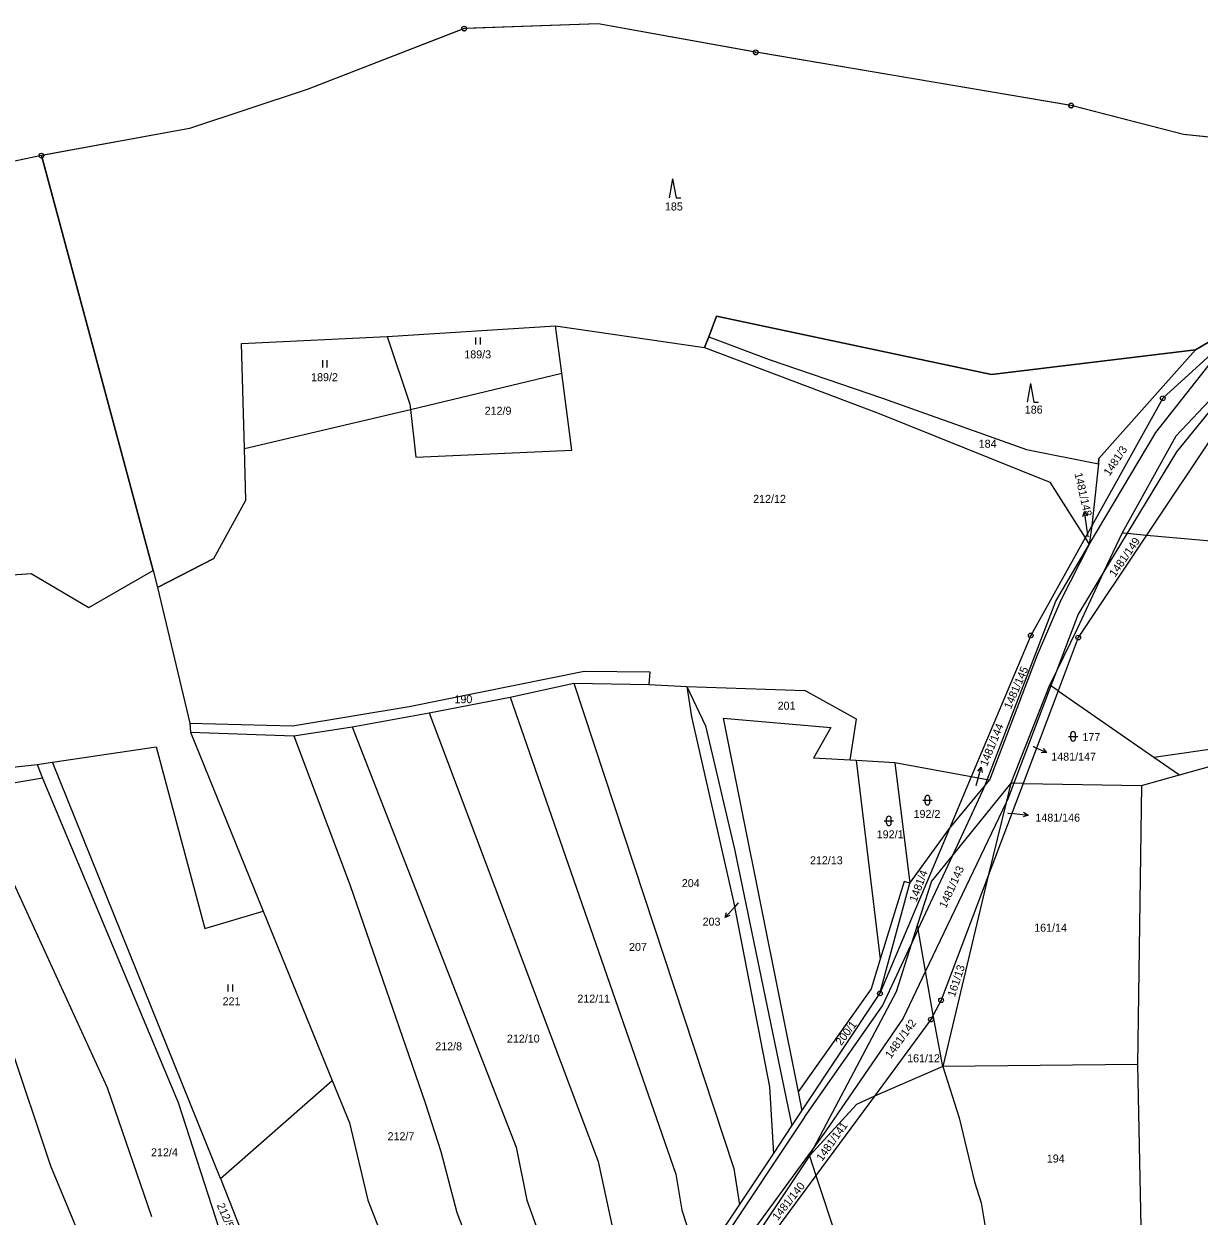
# Model space of a CAD drawing. Extents: x -760642 to -757221, y -1092371 to -1088855.
# Drawn here: x -758595.9 to -758346.2, y -1089386.3 to -1089133.1 of the extents above; entities that cross this region are included whole.
import ezdxf

# ---------------------------------------------------------------- set-up
doc = ezdxf.new("R2010")
doc.units = 0
for name, color, linetype in [('Vrstva 1', 7, 'Continuous'), ('Vrstva 13', 7, 'Continuous'), ('Vrstva 16', 7, 'Continuous'), ('Vrstva 18', 7, 'Continuous'), ('Vrstva 24', 7, 'Continuous'), ('Vrstva 25', 7, 'Continuous'), ('Vrstva 30', 7, 'Continuous'), ('Vrstva 4', 7, 'Continuous')]:
    doc.layers.add(name, color=color, linetype=linetype)

msp = doc.modelspace()

# ---------------------------------------------------------------- linework, layer by layer
at = {"layer": 'Vrstva 1'}
for p, q in [((-758568.43, -1089249.17), (-758592.14, -1089161.06)), ((-758448.76, -1089195.17), (-758450.36, -1089199.52)), ((-758448.76, -1089195.17), (-758390.33, -1089207.55)), ((-758334.92, -1089195.2), (-758353.94, -1089212.58)), ((-758334.92, -1089195.2), (-758347.02, -1089202.33)), ((-758518.67, -1089199.48), (-758482.93, -1089197.19)), ((-758482.93, -1089197.19), (-758451.29, -1089201.78)), ((-758481.6, -1089207.23), (-758482.93, -1089197.19)), ((-758549.63, -1089200.95), (-758518.67, -1089199.48)), ((-758518.67, -1089199.48), (-758513.85, -1089213.85)), ((-758450.36, -1089199.52), (-758451.29, -1089201.78)), ((-758450.36, -1089199.52), (-758437.54, -1089204.38)), ((-758548.97, -1089223.27), (-758549.63, -1089200.95)), ((-758451.29, -1089201.78), (-758414.17, -1089215.82)), ((-758390.33, -1089207.55), (-758347.02, -1089202.33)), ((-758347.02, -1089202.33), (-758367.5, -1089225.41)), ((-758437.54, -1089204.38), (-758413.45, -1089212.54)), ((-758513.73, -1089214.95), (-758481.6, -1089207.23)), ((-758479.44, -1089223.59), (-758481.6, -1089207.23)), ((-758413.45, -1089212.54), (-758382.91, -1089223.44)), ((-758353.94, -1089212.58), (-758369.02, -1089239.67)), ((-758342.91, -1089211.84), (-758351.13, -1089220.61)), ((-758548.97, -1089223.27), (-758513.73, -1089214.95)), ((-758513.85, -1089213.85), (-758513.73, -1089214.95)), ((-758513.73, -1089214.95), (-758512.6, -1089225.13)), ((-758414.17, -1089215.82), (-758377.96, -1089230.42)), ((-758351.13, -1089220.61), (-758362.58, -1089241.17)), ((-758342.31, -1089219.07), (-758357.37, -1089241.64)), ((-758548.71, -1089234.2), (-758548.97, -1089223.27)), ((-758512.6, -1089225.13), (-758479.44, -1089223.59)), ((-758382.91, -1089223.44), (-758367.62, -1089226.5)), ((-758367.5, -1089225.41), (-758367.62, -1089226.5)), ((-758367.62, -1089226.5), (-758369.02, -1089239.67)), ((-758377.96, -1089230.42), (-758370.45, -1089242.24)), ((-758555.5, -1089246.63), (-758548.71, -1089234.2)), ((-758369.02, -1089239.67), (-758370.45, -1089242.24)), ((-758369.02, -1089239.67), (-758369.56, -1089243.67)), ((-758370.45, -1089242.24), (-758381.98, -1089262.95)), ((-758357.37, -1089241.64), (-758371.89, -1089263.41)), ((-758370.45, -1089242.24), (-758369.56, -1089243.67)), ((-758362.58, -1089241.17), (-758366.51, -1089249.54)), ((-758362.58, -1089241.17), (-758361.49, -1089241.27)), ((-758361.49, -1089241.27), (-758357.37, -1089241.64)), ((-758357.37, -1089241.64), (-758337.94, -1089243.41)), ((-758369.56, -1089243.67), (-758375.59, -1089255.45)), ((-758555.5, -1089246.63), (-758567.51, -1089252.75)), ((-758644.74, -1089253.34), (-758594.33, -1089249.82)), ((-758594.33, -1089249.82), (-758582.08, -1089257.06)), ((-758582.08, -1089257.06), (-758568.43, -1089249.17)), ((-758568.43, -1089249.17), (-758567.51, -1089252.75)), ((-758366.51, -1089249.54), (-758372.08, -1089261.38)), ((-758567.51, -1089252.75), (-758560.6, -1089281.61)), ((-758375.59, -1089255.45), (-758380.62, -1089267.17)), ((-758381.98, -1089262.95), (-758394.63, -1089292.98)), ((-758372.08, -1089261.38), (-758376.52, -1089270.53)), ((-758371.89, -1089263.41), (-758376.18, -1089274.75)), ((-758380.62, -1089267.17), (-758390.74, -1089293.69)), ((-758514, -1089278.04), (-758476.86, -1089270.56)), ((-758476.86, -1089270.56), (-758462.9, -1089270.72)), ((-758462.9, -1089270.72), (-758463.08, -1089273.41)), ((-758376.52, -1089270.53), (-758377.97, -1089273.52)), ((-758492.56, -1089276.08), (-758479.05, -1089273.13)), ((-758479.05, -1089273.13), (-758445.08, -1089376.2)), ((-758479.05, -1089273.13), (-758463.08, -1089273.41)), ((-758463.08, -1089273.41), (-758455.03, -1089273.77)), ((-758455.03, -1089273.77), (-758451.05, -1089282.15)), ((-758455.03, -1089273.77), (-758454.06, -1089280.26)), ((-758455.03, -1089273.77), (-758430, -1089274.67)), ((-758377.97, -1089273.52), (-758386.22, -1089294.34)), ((-758377.72, -1089273.69), (-758377.97, -1089273.52)), ((-758376.18, -1089274.75), (-758377.72, -1089273.69)), ((-758509.78, -1089279.39), (-758492.56, -1089276.08)), ((-758492.56, -1089276.08), (-758457.37, -1089377.4)), ((-758419, -1089280.76), (-758430, -1089274.67)), ((-758376.18, -1089274.75), (-758383.6, -1089294.39)), ((-758376.18, -1089274.75), (-758355.84, -1089288.82)), ((-758538.79, -1089282.13), (-758514, -1089278.04)), ((-758526.12, -1089282.36), (-758509.78, -1089279.39)), ((-758509.78, -1089279.39), (-758473.85, -1089374.71)), ((-758454.06, -1089280.26), (-758445.13, -1089319.43)), ((-758447.32, -1089280.52), (-758424.44, -1089282.53)), ((-758447.32, -1089280.52), (-758431.4, -1089359.9)), ((-758420.33, -1089289.47), (-758419, -1089280.76)), ((-758560.6, -1089281.61), (-758560.5, -1089283.53)), ((-758560.6, -1089281.61), (-758538.79, -1089282.13)), ((-758560.5, -1089283.53), (-758545.01, -1089321.55)), ((-758560.5, -1089283.53), (-758538.51, -1089284.28)), ((-758538.51, -1089284.28), (-758526.12, -1089282.36)), ((-758526.12, -1089282.36), (-758491.3, -1089371.65)), ((-758451.05, -1089282.15), (-758444.88, -1089308.38)), ((-758424.44, -1089282.53), (-758428.14, -1089289.01)), ((-758538.51, -1089284.28), (-758526.58, -1089316.08)), ((-758355.84, -1089288.82), (-758331.34, -1089285.31)), ((-758589.76, -1089289.9), (-758567.78, -1089286.61)), ((-758567.78, -1089286.61), (-758557.4, -1089325.19)), ((-758420.33, -1089289.47), (-758428.14, -1089289.01)), ((-758355.84, -1089288.82), (-758350.4, -1089292.58)), ((-758608.87, -1089292.02), (-758593.08, -1089290.4)), ((-758593.08, -1089290.4), (-758589.76, -1089289.9)), ((-758593.08, -1089290.4), (-758591.9, -1089293.25)), ((-758554.11, -1089378.26), (-758589.76, -1089289.9)), ((-758419.05, -1089289.54), (-758420.33, -1089289.47)), ((-758410.88, -1089290.02), (-758419.05, -1089289.54)), ((-758419.05, -1089289.54), (-758413.95, -1089331.69)), ((-758410.88, -1089290.02), (-758407.67, -1089315.55)), ((-758394.63, -1089292.98), (-758410.88, -1089290.02)), ((-758350.4, -1089292.58), (-758342.75, -1089290.44)), ((-758591.9, -1089293.25), (-758607.09, -1089295.84)), ((-758591.9, -1089293.25), (-758563.12, -1089362.15)), ((-758394.63, -1089292.98), (-758399.27, -1089303.99)), ((-758391.25, -1089293.6), (-758394.63, -1089292.98)), ((-758391.75, -1089294.91), (-758390.74, -1089293.69)), ((-758390.74, -1089293.69), (-758391.25, -1089293.6)), ((-758358.48, -1089294.83), (-758350.4, -1089292.58)), ((-758578.14, -1089359.07), (-758607.09, -1089295.84)), ((-758399.27, -1089303.99), (-758391.75, -1089294.91)), ((-758386.22, -1089294.34), (-758398.47, -1089309.49)), ((-758383.6, -1089294.39), (-758391.02, -1089314.01)), ((-758386.22, -1089294.34), (-758387.22, -1089298.43)), ((-758385.58, -1089294.36), (-758386.22, -1089294.34)), ((-758383.6, -1089294.39), (-758385.58, -1089294.36)), ((-758383.6, -1089294.39), (-758358.48, -1089294.83)), ((-758358.48, -1089294.83), (-758359.33, -1089354.09)), ((-758387.22, -1089298.43), (-758391.02, -1089314.01)), ((-758399.27, -1089303.99), (-758414.02, -1089339)), ((-758407.67, -1089315.55), (-758399.27, -1089303.99)), ((-758444.88, -1089308.38), (-758432.72, -1089367.13)), ((-758398.47, -1089309.49), (-758403.05, -1089315.15)), ((-758391.02, -1089314.01), (-758401.02, -1089340.45)), ((-758391.02, -1089314.01), (-758400.67, -1089354.54)), ((-758526.58, -1089316.08), (-758510.6, -1089362.22)), ((-758414.02, -1089339), (-758407.67, -1089315.55)), ((-758408.85, -1089315.23), (-758413.95, -1089331.69)), ((-758407.67, -1089315.55), (-758408.85, -1089315.23)), ((-758403.05, -1089315.15), (-758406.05, -1089324.38)), ((-758445.13, -1089319.43), (-758437.45, -1089358.79)), ((-758557.4, -1089325.19), (-758545.01, -1089321.55)), ((-758545.01, -1089321.55), (-758530.38, -1089357.46)), ((-758406.05, -1089324.38), (-758407.38, -1089328.58)), ((-758405.88, -1089325.36), (-758406.05, -1089324.38)), ((-758404.32, -1089334.28), (-758405.88, -1089325.36)), ((-758407.38, -1089328.58), (-758410.58, -1089338.65)), ((-758413.95, -1089331.69), (-758415.9, -1089338)), ((-758402.69, -1089343.59), (-758404.32, -1089334.28)), ((-758415.9, -1089338), (-758431.4, -1089359.9)), ((-758430.59, -1089363.92), (-758414.02, -1089339)), ((-758410.58, -1089338.65), (-758428.08, -1089371.7)), ((-758401.02, -1089340.45), (-758402.69, -1089343.59)), ((-758403.19, -1089344.53), (-758415.19, -1089360.79)), ((-758402.69, -1089343.59), (-758403.19, -1089344.53)), ((-758400.67, -1089354.54), (-758402.69, -1089343.59)), ((-758598.93, -1089349.56), (-758590.19, -1089375.63)), ((-758400.67, -1089354.54), (-758415.19, -1089360.79)), ((-758359.33, -1089354.09), (-758400.67, -1089354.54)), ((-758400.67, -1089354.54), (-758397.21, -1089365.4)), ((-758359.33, -1089354.09), (-758358.41, -1089396.08)), ((-758554.11, -1089378.26), (-758530.38, -1089357.46)), ((-758530.38, -1089357.46), (-758526.7, -1089366.5)), ((-758568.7, -1089386.45), (-758578.14, -1089359.07)), ((-758437.45, -1089358.79), (-758436.64, -1089373.03)), ((-758431.4, -1089359.9), (-758430.59, -1089363.92)), ((-758563.12, -1089362.15), (-758554.37, -1089389.06)), ((-758510.6, -1089362.22), (-758507.31, -1089372.59)), ((-758429.01, -1089373.46), (-758419.03, -1089362.55)), ((-758415.19, -1089360.79), (-758427.62, -1089377.64)), ((-758415.19, -1089360.79), (-758419.03, -1089362.55)), ((-758432.72, -1089367.13), (-758430.59, -1089363.92)), ((-758526.7, -1089366.5), (-758522.77, -1089382.88)), ((-758436.64, -1089373.03), (-758432.72, -1089367.13)), ((-758397.21, -1089365.4), (-758393.91, -1089379)), ((-758507.31, -1089372.59), (-758503.87, -1089385.51)), ((-758491.3, -1089371.65), (-758489.06, -1089382.86)), ((-758428.08, -1089371.7), (-758429.01, -1089373.46)), ((-758473.85, -1089374.71), (-758470.55, -1089390.11)), ((-758443.88, -1089383.91), (-758436.64, -1089373.03)), ((-758429.01, -1089373.46), (-758441.78, -1089392.64)), ((-758429.01, -1089373.46), (-758427.62, -1089377.64)), ((-758590.19, -1089375.63), (-758570.75, -1089422.45)), ((-758457.37, -1089377.4), (-758456.12, -1089385.02)), ((-758445.08, -1089376.2), (-758443.88, -1089383.91)), ((-758427.62, -1089377.64), (-758440.72, -1089395.39)), ((-758427.62, -1089377.64), (-758412.86, -1089422.08)), ((-758554.11, -1089378.26), (-758534.62, -1089427.6)), ((-758393.91, -1089379), (-758392.5, -1089383.44)), ((-758522.77, -1089382.88), (-758508.63, -1089419.14)), ((-758489.06, -1089382.86), (-758476.86, -1089416.81)), ((-758456.12, -1089385.02), (-758452.28, -1089396.55)), ((-758452.28, -1089396.55), (-758443.88, -1089383.91)), ((-758392.5, -1089383.44), (-758389.26, -1089403.57)), ((-758503.87, -1089385.51), (-758488.28, -1089426.22))]:
    msp.add_line(p, q, dxfattribs=at)
at = {"layer": 'Vrstva 13'}
for p, q in [((-758502.35, -1089134.07), (-758535.7, -1089147)), ((-758473.91, -1089133.07), (-758502.35, -1089134.07)), ((-758440.41, -1089139.1), (-758473.91, -1089133.07)), ((-758373.42, -1089150.4), (-758440.41, -1089139.1)), ((-758535.7, -1089147), (-758560.67, -1089155.32)), ((-758349.54, -1089156.59), (-758373.42, -1089150.4)), ((-758560.67, -1089155.32), (-758592.14, -1089161.06)), ((-758326.93, -1089158.95), (-758349.54, -1089156.59)), ((-758592.14, -1089161.06), (-758638.18, -1089170.81))]:
    msp.add_line(p, q, dxfattribs=at)
at = {"layer": 'Vrstva 16'}
for p, q in [((-758370.13, -1089239.58), (-758370.535, -1089236.607)), ((-758369.8, -1089242.04), (-758370.13, -1089239.58)), ((-758381.42, -1089286.55), (-758381.34, -1089286.59)), ((-758381.34, -1089286.59), (-758378.619, -1089287.853)), ((-758393.31, -1089293.86), (-758392.512, -1089290.968)), ((-758393.57, -1089294.81), (-758393.31, -1089293.86)), ((-758386.85, -1089300.67), (-758385.53, -1089300.8)), ((-758385.53, -1089300.8), (-758382.545, -1089301.099)), ((-758444.92, -1089320.64), (-758446.91, -1089322.885)), ((-758444.11, -1089319.73), (-758444.92, -1089320.64))]:
    msp.add_line(p, q, dxfattribs=at)
for points in [[(-758370.895, -1089237.666), (-758370.535, -1089236.607), (-758369.905, -1089237.531)], [(-758379.315, -1089286.979), (-758378.619, -1089287.853), (-758379.737, -1089287.886)], [(-758393.26, -1089291.799), (-758392.512, -1089290.968), (-758392.296, -1089292.065)], [(-758383.49, -1089300.502), (-758382.545, -1089301.099), (-758383.59, -1089301.497)], [(-758445.872, -1089322.469), (-758446.91, -1089322.885), (-758446.621, -1089321.805)]]:
    msp.add_lwpolyline(points, dxfattribs=at)
at = {"layer": 'Vrstva 24'}
for centre, radius in [((-758502.35, -1089134.07), 0.5), ((-758502.35, -1089134.07), 0.0327), ((-758440.41, -1089139.1), 0.5), ((-758440.41, -1089139.1), 0.5), ((-758440.41, -1089139.1), 0.0327), ((-758440.41, -1089139.1), 0.0327), ((-758373.42, -1089150.4), 0.5), ((-758373.42, -1089150.4), 0.5), ((-758373.42, -1089150.4), 0.0327), ((-758373.42, -1089150.4), 0.0327), ((-758592.14, -1089161.06), 0.5), ((-758592.14, -1089161.06), 0.0327), ((-758353.94, -1089212.58), 0.5), ((-758353.94, -1089212.58), 0.0327), ((-758381.98, -1089262.95), 0.5), ((-758381.98, -1089262.95), 0.0327), ((-758371.89, -1089263.41), 0.5), ((-758371.89, -1089263.41), 0.0327), ((-758414.02, -1089339), 0.5), ((-758414.02, -1089339), 0.0327), ((-758401.02, -1089340.45), 0.5), ((-758401.02, -1089340.45), 0.0327), ((-758403.19, -1089344.53), 0.5), ((-758403.19, -1089344.53), 0.0327)]:
    msp.add_circle(centre, radius, dxfattribs=at)
at = {"layer": 'Vrstva 25'}
for p, q in [((-758458.072, -1089165.999), (-758458.805, -1089169.999)), ((-758458.072, -1089165.999), (-758457.339, -1089169.999)), ((-758457.339, -1089169.999), (-758456.339, -1089169.999)), ((-758499.907, -1089199.685), (-758499.907, -1089201.185)), ((-758498.885, -1089201.185), (-758498.885, -1089199.685)), ((-758532.457, -1089204.525), (-758532.457, -1089206.025)), ((-758531.435, -1089206.025), (-758531.435, -1089204.525)), ((-758382.042, -1089209.449), (-758382.775, -1089213.449)), ((-758382.042, -1089209.449), (-758381.309, -1089213.449)), ((-758381.309, -1089213.449), (-758380.309, -1089213.449)), ((-758373.5, -1089284.89), (-758373.5, -1089283.89)), ((-758372.5, -1089284.89), (-758372.5, -1089283.89)), ((-758374, -1089284.39), (-758372, -1089284.39)), ((-758404.92, -1089297.94), (-758402.92, -1089297.94)), ((-758404.42, -1089298.44), (-758404.42, -1089297.44)), ((-758403.42, -1089298.44), (-758403.42, -1089297.44)), ((-758413.12, -1089302.35), (-758411.12, -1089302.35)), ((-758412.62, -1089302.85), (-758412.62, -1089301.85)), ((-758411.62, -1089302.85), (-758411.62, -1089301.85)), ((-758552.527, -1089337.075), (-758552.527, -1089338.575)), ((-758551.505, -1089338.575), (-758551.505, -1089337.075))]:
    msp.add_line(p, q, dxfattribs=at)
for centre, start, end in [((-758373, -1089283.89), 0, 180), ((-758373, -1089284.89), 180, 0), ((-758403.92, -1089297.44), 0, 180), ((-758403.92, -1089298.44), 180, 0), ((-758412.12, -1089301.85), 0, 180), ((-758412.12, -1089302.85), 180, 0)]:
    msp.add_arc(centre, 0.5, start, end, dxfattribs=at)
at = {"layer": 'Vrstva 30'}
for points in [[(-758502.816, -1089134.251), (-758535.7, -1089147), (-758560.67, -1089155.32), (-758591.648, -1089160.97)], [(-758440.902, -1089139.011), (-758473.91, -1089133.07), (-758501.85, -1089134.052)], [(-758373.913, -1089150.317), (-758439.917, -1089139.183)], [(-758327.427, -1089158.898), (-758349.54, -1089156.59), (-758372.936, -1089150.525)], [(-758677.403, -1089179.729), (-758671.58, -1089189.42), (-758664.26, -1089203.07), (-758656.38, -1089221.23), (-758648.84, -1089240.6), (-758644.74, -1089253.34), (-758594.33, -1089249.82), (-758582.08, -1089257.06), (-758568.43, -1089249.17), (-758592.01, -1089161.543), (-758592.14, -1089161.06), (-758638.18, -1089170.81), (-758661.09, -1089179.82), (-758677.16, -1089179.316)], [(-758592.01, -1089161.543), (-758568.43, -1089249.17), (-758567.51, -1089252.75), (-758555.5, -1089246.63), (-758548.71, -1089234.2), (-758548.97, -1089223.27), (-758549.63, -1089200.95), (-758518.67, -1089199.48), (-758482.93, -1089197.19), (-758451.29, -1089201.78), (-758450.36, -1089199.52), (-758448.76, -1089195.17), (-758390.33, -1089207.55), (-758347.02, -1089202.33), (-758334.92, -1089195.2), (-758323.149, -1089184.437)], [(-758390.33, -1089207.55), (-758448.76, -1089195.17), (-758450.36, -1089199.52), (-758437.54, -1089204.38), (-758413.45, -1089212.54), (-758382.91, -1089223.44), (-758367.62, -1089226.5), (-758367.5, -1089225.41), (-758347.02, -1089202.33), (-758390.33, -1089207.55)]]:
    msp.add_lwpolyline(points, dxfattribs=at)
for centre, start, end in [((-758502.35, -1089134.07), 201.19162, 0), ((-758502.35, -1089134.07), 0, 2.01379), ((-758440.41, -1089139.1), 169.79603, 180), ((-758440.41, -1089139.1), 180, 350.42537), ((-758373.42, -1089150.4), 170.42537, 180), ((-758373.42, -1089150.4), 180, 345.46804), ((-758592.14, -1089161.06), 285.06126, 0), ((-758592.14, -1089161.06), 0, 10.33689)]:
    msp.add_arc(centre, 0.5, start, end, dxfattribs=at)
at = {"layer": 'Vrstva 4'}
for p, q in [((-758355.44, -1089219.87), (-758343.28, -1089204.5)), ((-758338.92, -1089209.03), (-758350.99, -1089223.97)), ((-758369.56, -1089243.67), (-758355.44, -1089219.87)), ((-758350.99, -1089223.97), (-758361.49, -1089241.27)), ((-758361.49, -1089241.27), (-758366.51, -1089249.54)), ((-758376.68, -1089255.68), (-758369.56, -1089243.67)), ((-758366.51, -1089249.54), (-758371.94, -1089258.47)), ((-758391.25, -1089293.6), (-758376.68, -1089255.68)), ((-758371.94, -1089258.47), (-758376.52, -1089270.53)), ((-758376.52, -1089270.53), (-758377.72, -1089273.69)), ((-758377.72, -1089273.69), (-758385.58, -1089294.36)), ((-758391.75, -1089294.91), (-758391.25, -1089293.6)), ((-758398.47, -1089309.49), (-758392.14, -1089295.92)), ((-758392.14, -1089295.92), (-758391.75, -1089294.91)), ((-758385.58, -1089294.36), (-758386.78, -1089297.52)), ((-758387.22, -1089298.43), (-758404.32, -1089334.28)), ((-758386.78, -1089297.52), (-758387.22, -1089298.43)), ((-758405.88, -1089325.36), (-758398.47, -1089309.49)), ((-758405.88, -1089325.36), (-758407.38, -1089328.58)), ((-758413.46, -1089341.6), (-758407.38, -1089328.58)), ((-758404.32, -1089334.28), (-758409.07, -1089344.25)), ((-758430.08, -1089365.24), (-758413.46, -1089341.6)), ((-758409.07, -1089344.25), (-758425.51, -1089368.19)), ((-758430.08, -1089365.24), (-758451.35, -1089397.26)), ((-758425.51, -1089368.19), (-758428.08, -1089371.7)), ((-758428.08, -1089371.7), (-758448.58, -1089399.73))]:
    msp.add_line(p, q, dxfattribs=at)

# ---------------------------------------------------------------- texts
at = {"layer": 'Vrstva 16'}
for s, rotation, p in [('1481/148', 282.88521, (-758372.712, -1089228.583)), ('1481/144', 67.77495, (-758391.3, -1089290.89))]:
    msp.add_text(s, height=1.7, rotation=rotation, dxfattribs=at).set_placement(p)
for s, p in [('1481/147', (-758377.62, -1089289.55)), ('1481/146', (-758380.996, -1089302.5)), ('203', (-758451.689, -1089324.59))]:
    msp.add_text(s, height=1.7, dxfattribs=at).set_placement(p)
at = {"layer": 'Vrstva 18'}
for s, height, p in [('185', 1.7, (-758459.692, -1089172.71)), ('189/3', 1.7, (-758502.31, -1089204.12)), ('189/2', 1.7, (-758534.85, -1089208.96)), ('212/9', 1.7, (-758497.99, -1089216.09)), ('186', 1.7, (-758383.25, -1089215.84)), ('184', 1.7, (-758393.04, -1089223.1)), ('212/12', 1.7, (-758440.95, -1089234.8)), ('1481/148', 0.1, (-758369.986, -1089242.04)), ('190', 1.7, (-758504.4, -1089277.35)), ('201', 1.7, (-758435.75, -1089278.73)), ('177', 1.7, (-758371.01, -1089285.39)), ('1481/147', 0.1, (-758381.602, -1089286.55)), ('1481/144', 0.1, (-758393.754, -1089294.81)), ('192/2', 1.7, (-758406.87, -1089301.72)), ('1481/146', 0.1, (-758387.034, -1089300.67)), ('192/1', 1.7, (-758414.7, -1089306.05)), ('212/13', 1.7, (-758428.88, -1089311.56)), ('204', 1.7, (-758456.11, -1089316.42)), ('203', 0.1, (-758444.198, -1089319.73)), ('161/14', 1.7, (-758381.25, -1089325.88)), ('207', 1.7, (-758467.32, -1089329.97)), ('212/11', 1.7, (-758478.3, -1089340.94)), ('221', 1.7, (-758553.657, -1089341.51)), ('212/8', 1.7, (-758508.48, -1089351.07)), ('212/10', 1.7, (-758493.26, -1089349.43)), ('161/12', 1.7, (-758408.24, -1089353.62)), ('212/7', 1.7, (-758518.61, -1089370.17)), ('212/4', 1.7, (-758568.85, -1089373.58)), ('194', 1.7, (-758378.57, -1089374.9))]:
    msp.add_text(s, height=height, dxfattribs=at).set_placement(p)
for s, rotation, p in [('1481/3', 56.38941, (-758365.24, -1089229.22)), ('1481/149', 55.13571, (-758364.07, -1089250.68)), ('1481/145', 66.60963, (-758386.21, -1089278.73)), ('1481/143', 65.60622, (-758400, -1089321.04)), ('1481/4', 69.60744, (-758406.27, -1089319.71)), ('161/13', 71.56503, (-758398.13, -1089339.86)), ('1481/142', 54.22086, (-758411.71, -1089352.94)), ('200/1', 53.27226, (-758422.25, -1089350.19)), ('1481/141', 54.36936, (-758426.31, -1089374.76)), ('1481/140', 51.59061, (-758435.72, -1089387.35)), ('212/5', 293.3577, (-758554.93, -1089383.94))]:
    msp.add_text(s, height=1.7, rotation=rotation, dxfattribs=at).set_placement(p)

doc.saveas('drawing.dxf')
